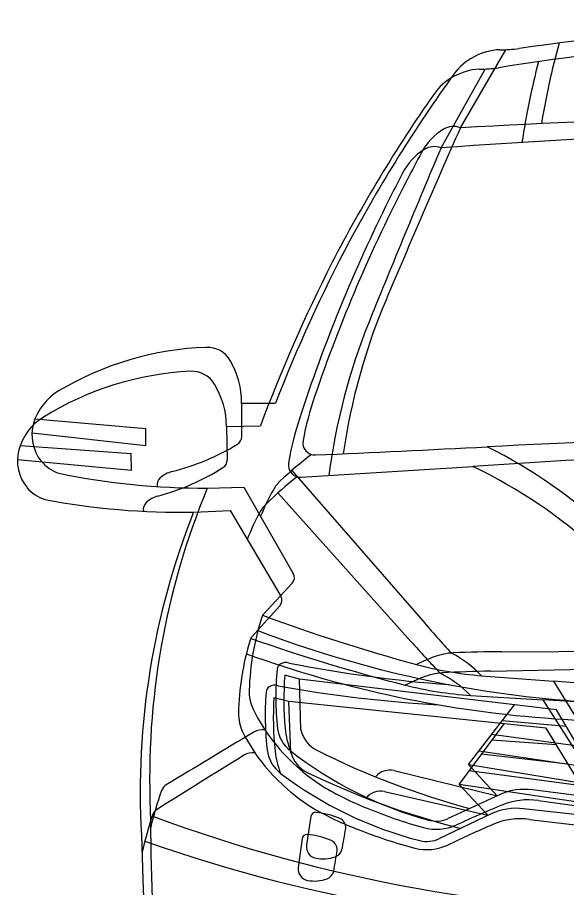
# Model space of a CAD drawing. Extents: x 10133 to 2270741, y 5363 to 1733450.
# Drawn here: x 33045.8 to 33084.5, y 9337.4 to 9398.6 of the extents above; entities that cross this region are included whole.
import ezdxf

# ---------------------------------------------------------------- set-up
doc = ezdxf.new("R2010")
doc.units = 0
doc.layers.add('StdDetailLabel', color=7, linetype='Continuous')

msp = doc.modelspace()

# ---------------------------------------------------------------- linework, layer by layer
at = {"layer": 'StdDetailLabel'}
for p, q in [((33077.004, 9390.846), (33080.196, 9396.333)), ((33075.643, 9389.435), (33078.751, 9394.971)), ((33061.614, 9371.483), (33061.614, 9369.12)), ((33061.614, 9371.483), (33063.991, 9371.483)), ((33047.074, 9370.363), (33054.874, 9369.693)), ((33060.554, 9369.837), (33062.93, 9369.874)), ((33060.554, 9369.837), (33060.59, 9367.475)), ((33046.861, 9369.388), (33054.874, 9368.507)), ((33054.874, 9368.507), (33054.874, 9369.693)), ((33046.032, 9368.494), (33053.842, 9367.944)), ((33045.834, 9367.516), (33053.86, 9366.758)), ((33053.86, 9366.758), (33053.842, 9367.944)), ((33065.152, 9366.752), (33074.354, 9356.162)), ((33064.164, 9365.162), (33073.528, 9354.714)), ((33065.168, 9358.807), (33063.167, 9356.657)), ((33064.302, 9357.218), (33062.334, 9355.037)), ((33065.774, 9348.497), (33065.685, 9352.066)), ((33103.502, 9350.382), (33083.56, 9351.919)), ((33065.067, 9346.919), (33064.923, 9350.486)), ((33077.583, 9346.063), (33080.812, 9350.269)), ((33102.761, 9349.384), (33082.798, 9350.613)), ((33084.473, 9348.74), (33079.949, 9349.145)), ((33076.912, 9344.667), (33080.076, 9348.922)), ((33085.289, 9347.365), (33079.197, 9348.165)), ((33083.76, 9347.449), (33079.23, 9347.785)), ((33086.204, 9345.823), (33078.304, 9347.002)), ((33084.597, 9346.087), (33078.493, 9346.793)), ((33077.592, 9346.075), (33086.966, 9344.54)), ((33085.536, 9344.559), (33077.618, 9345.617)), ((33076.92, 9344.678), (33086.317, 9343.288)), ((33088.822, 9343.418), (33082.09, 9344.283)), ((33079.812, 9343.966), (33076.145, 9342.273)), ((33082.498, 9343.525), (33089.314, 9342.624)), ((33088.19, 9342.194), (33081.446, 9342.956)), ((33066.479, 9342.424), (33066.185, 9340.394)), ((33079.172, 9342.604), (33075.532, 9340.855)), ((33081.865, 9342.204), (33088.694, 9341.408)), ((33065.865, 9340.857), (33065.602, 9338.823))]:
    msp.add_line(p, q, dxfattribs=at)
for points in [[(33059.194, 9365.499), (33061.776, 9365.571), (33065.248, 9359.499)], [(33058.226, 9363.817), (33060.807, 9363.929), (33064.371, 9357.911)], [(33079.923, 9353.997), (33115.71, 9354.194), (33151.497, 9353.997)], [(33079.13, 9352.636), (33114.909, 9353.383), (33150.695, 9353.737)], [(33087.534, 9343.583), (33083.774, 9349.918), (33065.685, 9352.066), (33064.648, 9352.351)], [(33078.493, 9352.309), (33083.56, 9351.919), (33089.314, 9342.624)], [(33077.726, 9350.926), (33082.798, 9350.613), (33088.694, 9341.408)], [(33086.899, 9342.34), (33083.043, 9348.616), (33064.923, 9350.486), (33063.881, 9350.754)], [(33072.336, 9345.64), (33079.586, 9343.862), (33077.583, 9346.063)], [(33071.672, 9344.162), (33078.948, 9342.496), (33076.912, 9344.667)]]:
    msp.add_lwpolyline(points, dxfattribs=at)
for centre, radius, start, end in [((33112.029, 9179.578), 219.027, 90, 98.10682), ((33113.916, 9178.731), 219.027, 90.88189, 98.98871), ((33137.706, 9382.003), 55.752, 164.61105, 170.57602), ((33079.948, 9392.11), 4.222, 92.14097, 143.72031), ((33079.901, 9405.131), 8.802, 269.28035, 278.10682), ((33078.568, 9390.744), 4.222, 93.02285, 144.6022), ((33078.32, 9403.763), 8.802, 270.16224, 278.98871), ((33136.474, 9381.528), 55.752, 165.49294, 171.45791), ((33161.757, 9333.118), 105.082, 144.18533, 151.73465), ((33161.275, 9333.019), 105.082, 145.06721, 152.61654), ((33113.905, 8711.626), 680.222, 90, 93.109738), ((33873.201, 9039.565), 870.245, 156.192993, 157.061075), ((33078.031, 9387.094), 4.269, 121.28944, 151.86737), ((33122.994, 8710.863), 680.222, 90.881886, 93.991624), ((33076.514, 9389.591), 1.347, 68.65873, 121.28944), ((33877.152, 9050.45), 870.245, 157.074879, 157.942961), ((33075.172, 9388.173), 1.347, 69.54062, 122.17133), ((33076.728, 9385.699), 4.269, 122.17133, 152.74926), ((33221.168, 9310.561), 166.582, 151.86737, 152.59394), ((33221.026, 9311.379), 166.582, 152.74926, 153.47582), ((33172.545, 9335.772), 111.812, 152.59394, 161.12103), ((33172.021, 9335.838), 111.812, 153.47582, 162.00291), ((33169.613, 9330.057), 113.456, 152.25203, 158.58477), ((33169.177, 9330.079), 113.456, 153.13392, 159.46666), ((33111.885, 9361.767), 43.556, 157.06107, 171.87988), ((33110.968, 9360.897), 43.556, 157.94296, 172.76177), ((33059.912, 9353.571), 21.845, 92.06631, 120.78189), ((33059.192, 9373.531), 1.873, 30.07087, 92.06631), ((33055.654, 9371.483), 5.96, 360, 30.07087), ((33059.127, 9351.902), 21.845, 92.94819, 121.66377), ((33058.1, 9371.848), 1.873, 30.95276, 92.94819), ((33050.738, 9368.972), 3.919, 120.78189, 163.87205), ((33054.594, 9369.746), 5.96, 0.88189, 30.95276), ((33087.659, 9364.8), 22.1, 161.12103, 169.46565), ((33049.717, 9367.16), 3.919, 121.66377, 164.75394), ((33049.795, 9369.245), 2.938, 163.87205, 218.99461), ((33086.698, 9363.556), 22.1, 162.00291, 170.34754), ((33113.905, 8689.087), 680.222, 90, 92.950296), ((33052.523, 9383.118), 16.982, 284.27371, 301.18631), ((33060.996, 9369.12), 0.619, 301.18631, 0), ((33066.77, 9368.684), 0.852, 169.46565, 272.48854), ((33048.771, 9367.418), 2.938, 164.75394, 219.87649), ((33001.608, 10868.004), 1501.587, 272.488545, 272.950296), ((33123.341, 8688.327), 680.222, 90.881886, 93.832182), ((33062.74, 9335.975), 36.232, 29.97002, 63.52125), ((33049.564, 9369.057), 2.64, 218.99461, 252.11933), ((33059.971, 9367.466), 0.619, 302.0682, 0.88189), ((33082.923, 9346.365), 27.045, 127.33309, 133.43183), ((33051.284, 9381.332), 16.982, 285.15559, 302.0682), ((33065.751, 9367.119), 0.852, 170.34754, 273.37043), ((32977.521, 10865.258), 1501.587, 273.370431, 273.832182), ((33062.225, 9334.352), 36.232, 30.8519, 64.40314), ((33059.051, 9416.713), 51.215, 258.40014, 270.1598), ((33056.313, 9365.733), 0.65, 132.10061, 190.91314), ((33057.194, 9364.758), 1.964, 104.27371, 132.10061), ((33082.246, 9345.05), 27.045, 128.21498, 134.31372), ((33048.542, 9367.226), 2.64, 219.87649, 253.00122), ((33066.157, 9364.074), 2.658, 133.43183, 150.46588), ((33056.237, 9363.045), 1.964, 105.15559, 132.98249), ((33108.739, 9345.042), 53.603, 157.56465, 182.34647), ((33077.073, 9357.89), 15.205, 150.46588, 158.26799), ((33057.295, 9415.023), 51.215, 259.28202, 271.04168), ((33055.341, 9364.007), 0.65, 132.98249, 191.79503), ((33065.21, 9362.5), 2.658, 134.31372, 151.34777), ((33108.08, 9344.125), 53.603, 158.44654, 183.22835), ((33076.22, 9356.484), 15.205, 151.34777, 159.14987), ((33064.738, 9359.207), 0.587, 317.05877, 29.75502), ((33063.866, 9357.612), 0.587, 317.94066, 30.6369), ((33080.944, 9350.669), 18.812, 162.14442, 178.06361), ((33063.597, 9356.257), 0.587, 137.05877, 162.14442), ((33107.917, 9478.279), 129.715, 249.78294, 254.80154), ((33155.6, 9426.759), 107.632, 220.98869, 222.59904), ((33090.913, 9429.508), 79.199, 249.17569, 265.27505), ((33080.201, 9349.324), 18.812, 163.02631, 178.94549), ((33062.77, 9354.644), 0.587, 137.94066, 163.02631), ((33105.207, 9477.333), 129.715, 250.66483, 255.68343), ((33153.677, 9426.553), 107.632, 221.87058, 223.48092), ((33076.706, 9349.562), 4.357, 92.44275, 111.12655), ((33072.468, 9346.51), 8.363, 43.90338, 62.18309), ((33080.426, 9262.37), 91.629, 90.31421, 92.44275), ((33088.956, 9428.307), 79.199, 250.05758, 266.15694), ((33081.645, 9336.78), 18.06, 111.12655, 115.35739), ((33085.838, 9350.825), 21.822, 174.88173, 185.9091), ((33064.566, 9352.73), 0.465, 119.84484, 174.88173), ((33064.717, 9352.467), 0.768, 72.18725, 119.84484), ((33082.774, 9443.272), 91.82, 258.8075, 265.89969), ((33080.396, 9376.993), 24.757, 254.81424, 265.59331), ((33087.182, 9350.626), 22.6, 175.6243, 185.17269), ((33081.116, 9335.447), 18.06, 112.00844, 116.23928), ((33075.981, 9348.152), 4.357, 93.32463, 112.00844), ((33071.79, 9345.034), 8.363, 44.78526, 63.06497), ((33081.042, 9261.027), 91.629, 91.1961, 93.32463), ((33063.793, 9351.133), 0.465, 120.72673, 175.76362), ((33063.948, 9350.872), 0.768, 73.06914, 120.72673), ((33080.606, 9441.943), 91.82, 259.68938, 266.78158), ((33079.248, 9375.636), 24.757, 255.69612, 266.47519), ((33064.983, 9351.209), 2.843, 178.06361, 205.24517), ((33085.092, 9349.555), 21.822, 175.76362, 186.79099), ((33086.439, 9349.377), 22.6, 176.50618, 186.05458), ((33130.521, 9908.716), 560.04, 265.27505, 267.27833), ((33064.234, 9349.617), 2.843, 178.94549, 206.12706), ((33073.207, 9355.086), 11.935, 205.24517, 219.09376), ((33121.184, 9908.067), 560.04, 266.15694, 268.16021), ((33063.082, 9347.318), 1.194, 81.71547, 120.9985), ((33066.557, 9348.965), 2.456, 189.06275, 231.94842), ((33070.289, 9349.097), 5.637, 185.17269, 201.49917), ((33067.884, 9349.009), 2.171, 193.63924, 243.35836), ((35112.934, 5935.589), 3981.369, 120.998498, 121.101924), ((33072.397, 9353.621), 11.935, 206.12706, 219.97565), ((33075.3, 9356.787), 14.632, 219.09376, 236.82406), ((35164.513, 5965.923), 3981.369, 121.880384, 121.98381), ((33062.393, 9345.698), 1.194, 82.59735, 121.88038), ((33065.843, 9347.399), 2.456, 189.94464, 232.83031), ((33069.571, 9347.588), 5.637, 186.05458, 202.38105), ((33081.991, 9368.682), 27.495, 231.94842, 254.73742), ((33067.169, 9347.463), 2.171, 194.52113, 244.24025), ((33092.545, 9398.167), 57.168, 243.35836, 254.90542), ((33074.464, 9355.354), 14.632, 219.97565, 237.70595), ((33080.971, 9367.351), 27.495, 232.83031, 255.61931), ((33091.07, 9396.994), 57.168, 244.24025, 255.7873), ((33072.033, 9344.401), 1.275, 76.21932, 141.28563), ((33083.495, 9334.641), 29.138, 160.78986, 166.23185), ((33056.708, 9343.975), 0.771, 121.10192, 160.78986), ((33080.114, 9366.588), 25.505, 239.82363, 247.70468), ((33071.387, 9342.92), 1.275, 77.10121, 142.16752), ((33081.533, 9339.948), 4.371, 82.67252, 113.18972), ((33081.778, 9338.743), 4.836, 81.43522, 112.50113), ((33056.071, 9342.258), 0.771, 121.98381, 161.67174), ((33079.126, 9365.228), 25.505, 240.70552, 248.58656), ((33085.057, 9379.032), 38.893, 247.9214, 254.10715), ((33114.585, 9259.545), 90.56, 112.50113, 114.71271), ((33080.955, 9338.613), 4.371, 83.5544, 114.07161), ((33082.999, 9333.337), 29.138, 161.67174, 167.11373), ((33258.594, 9344.29), 203.418, 180.40636, 183.90937), ((33093.226, 9444.795), 109.149, 249.72956, 270.01296), ((33066.811, 9342.367), 0.337, 83.40779, 173.32527), ((33066.127, 9336.448), 6.295, 68.04821, 83.40779), ((33068.206, 9341.606), 0.735, 357.69808, 68.04821), ((33075.29, 9344.125), 2.04, 254.73742, 294.78361), ((33075.297, 9345.062), 3.55, 255.47308, 293.70013), ((33115.24, 9258.728), 90.56, 113.38302, 115.5946), ((33081.218, 9337.412), 4.836, 82.31711, 113.38302), ((33257.929, 9345.679), 203.418, 181.28824, 184.79126), ((33066.198, 9340.805), 0.337, 84.28968, 174.20715), ((33065.605, 9334.877), 6.295, 68.93009, 84.28968), ((32538.28, 9435.309), 538.875, 349.82016, 349.98291), ((33083.877, 9377.747), 38.893, 248.80329, 254.98904), ((33091.033, 9443.627), 109.149, 250.61145, 270.89485), ((33067.604, 9340.065), 0.735, 358.57997, 68.93009), ((33074.649, 9342.694), 2.04, 255.61931, 295.6655), ((33066.994, 9340.277), 0.817, 171.76417, 258.00958), ((32536.298, 9425.601), 538.875, 350.70205, 350.86479), ((33067.929, 9340.309), 0.781, 290.19517, 342.10499), ((33074.641, 9343.63), 3.55, 256.35497, 294.58202), ((33067.34, 9341.909), 2.485, 258.00958, 290.19517), ((33066.412, 9338.718), 0.817, 172.64605, 258.89146), ((33066.734, 9340.355), 2.485, 258.89146, 291.07705), ((33067.347, 9338.765), 0.781, 291.07705, 342.98687)]:
    msp.add_arc(centre, radius, start, end, dxfattribs=at)

doc.saveas('drawing.dxf')
